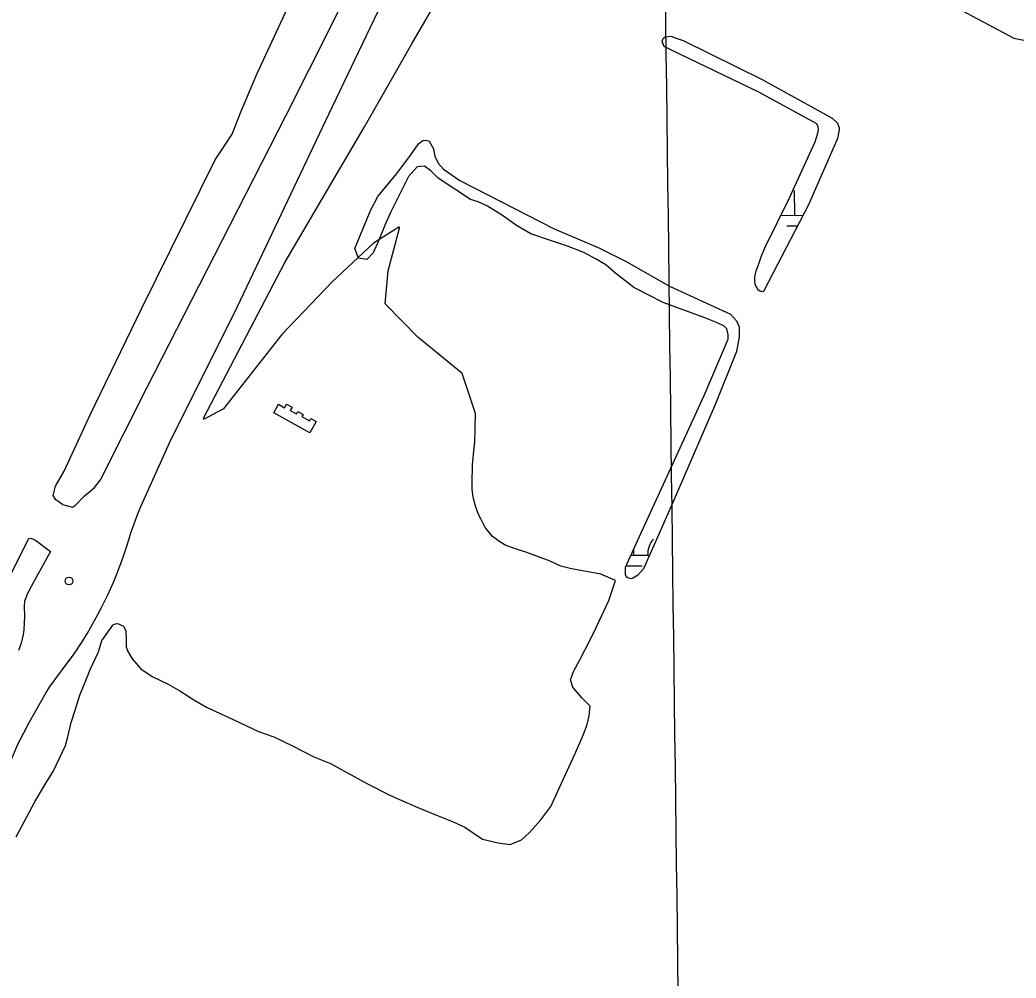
# Model space of a CAD drawing. Extents: x 3734862 to 3772949, y 391520 to 417239.
# Drawn here: x 3740576 to 3742033, y 410402 to 411803 of the extents above; entities that cross this region are included whole.
import ezdxf

# ---------------------------------------------------------------- set-up
doc = ezdxf.new("R2010")
doc.units = 0
for name, color, linetype in [('V-BLDG-OTLN', 7, 'Continuous'), ('V-DOMW-TANK', 7, 'Continuous'), ('V-GRID-MAJR', 7, 'Continuous'), ('V-ROAD-CNTR', 7, 'Continuous'), ('V-SITE-VEGE', 7, 'Continuous'), ('V-TOPO-SHOR', 7, 'Continuous'), ('V-WETL-SWMP', 7, 'Continuous')]:
    doc.layers.add(name, color=color, linetype=linetype)

msp = doc.modelspace()

# ---------------------------------------------------------------- linework, layer by layer
at = {"layer": 'V-BLDG-OTLN'}
msp.add_lwpolyline([(3740999.7630000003, 411199.14900000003), (3740947.224, 411228.605), (3740954.165, 411240.988), (3740962.93, 411236.072), (3740965.912, 411241.391), (3740974.0470000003, 411236.83), (3740971.444, 411232.18700000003), (3740980.549, 411227.082), (3740982.507, 411230.571), (3740990.109, 411226.309), (3740988.252, 411222.998), (3740999.454, 411216.731), (3741001.3340000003, 411220.094), (3741009.09, 411215.75200000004)], close=True, dxfattribs=at)
at = {"layer": 'V-DOMW-TANK'}
msp.add_circle((3740647.9347041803, 410982.79721589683), 5.658600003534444, dxfattribs=at)
at = {"layer": 'V-GRID-MAJR'}
msp.add_spline([(3741709.628, 396887.316), (3741632.95, 402946.574), (3741556.258, 409006.89400000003), (3741479.5670000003, 415067.217), (3741479.554, 415068.275)], degree=3, dxfattribs=at)
at = {"layer": 'V-ROAD-CNTR'}
for points in [[(3740797.452, 411190.054), (3740889.219, 411373.577), (3741027.6040000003, 411665.202), (3741116.116, 411849.715), (3741138.802, 411894.197), (3741238.646, 412114.5), (3741299.4820000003, 412234.98600000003)], [(3740738.156, 411052.989), (3740742.414, 411064.943), (3740747.497, 411078.442), (3740752.8200000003, 411091.846), (3740797.452, 411190.054)], [(3740620.113, 410828.778), (3740646.844, 410864.715), (3740652.861, 410872.79000000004), (3740658.671, 410881.01300000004), (3740664.272, 410889.381), (3740669.663, 410897.886), (3740674.836, 410906.527), (3740679.79, 410915.294), (3740684.523, 410924.184), (3740689.772, 410933.577), (3740694.843, 410943.069), (3740699.727, 410952.656), (3740704.43, 410962.335), (3740708.943, 410972.101), (3740713.271, 410981.954), (3740717.4080000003, 410991.889), (3740721.352, 411001.9), (3740725.1040000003, 411011.984), (3740728.661, 411022.14), (3740732.024, 411032.362), (3740735.188, 411042.647), (3740738.156, 411052.989)], [(3740353.079, 410275.755), (3740429.719, 410438.878), (3740445.986, 410471.282), (3740462.0300000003, 410503.79600000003), (3740477.847, 410536.418), (3740493.436, 410569.153), (3740508.798, 410601.993), (3740525.498, 410637.821), (3740541.97, 410673.751), (3740558.217, 410709.78500000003), (3740574.238, 410745.92), (3740581.849, 410760.863), (3740589.6780000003, 410775.692), (3740597.727, 410790.405), (3740605.99, 410804.99700000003), (3740614.469, 410819.46400000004), (3740620.113, 410828.778)]]:
    msp.add_lwpolyline(points, dxfattribs=at)
at = {"layer": 'V-SITE-VEGE'}
for points in [[(3741249.896, 411073.461), (3741247.262, 411079.101), (3741243.244, 411089.124), (3741240.625, 411097.576), (3741238.7830000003, 411105.55700000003), (3741237.27, 411116.506), (3741237.1550000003, 411125.73), (3741237.7430000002, 411152.303), (3741240.205, 411178.085), (3741241.485, 411184.489), (3741242.148, 411227.786), (3741222.614, 411286.25200000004), (3741222.295, 411286.711), (3741157.832, 411339.107), (3741110.644, 411387.381), (3741110.362, 411388.018), (3741114.63, 411436.191), (3741131.245, 411498.583), (3741131.179, 411499.275), (3741130.6780000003, 411499.75800000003), (3741129.983, 411499.795), (3741092.988, 411476.68200000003), (3741032.665, 411420.108), (3740959.254, 411343.154), (3740873.105, 411234.08), (3740872.794, 411233.817), (3740845.6350000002, 411219.264), (3740844.947, 411219.168), (3740844.361, 411219.547), (3740844.167, 411220.215), (3740844.2770000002, 411220.61), (3740963.61, 411448.44), (3741080.111, 411646.72500000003), (3741149.163, 411768.153), (3741200.807, 411856.952)], [(3741930.221, 411828.87200000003), (3742029.369, 411776.31200000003), (3742111.072, 411760.137)], [(3740570.767, 410608.487), (3740597.884, 410659.63800000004), (3740614.111, 410687.235), (3740624.502, 410704.072), (3740633.8140000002, 410723.728), (3740642.4960000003, 410742.447), (3740646.148, 410754.778), (3740650.934, 410776.018), (3740657.11, 410794.12200000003), (3740663.775, 410815.978), (3740673.261, 410839.696), (3740679.421, 410854.362), (3740691.103, 410879.16500000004), (3740696.342, 410897.118), (3740697.913, 410898.05), (3740712.069, 410918.151), (3740712.855, 410918.929), (3740717.551, 410920.629), (3740720.365, 410920.148), (3740727.6950000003, 410916.674), (3740730.949, 410910.25200000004), (3740731.363, 410897.9), (3740731.623, 410886.331), (3740733.472, 410880.537), (3740740.143, 410869.097), (3740752.895, 410854.346), (3740769.568, 410842.858), (3740792.969, 410831.809), (3740809.807, 410822.19800000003), (3740830.384, 410809.132), (3740849.092, 410798.105), (3740888.094, 410780.265), (3740924.907, 410762.591), (3740947.224, 410754.674), (3740974.835, 410741.575), (3741005.873, 410725.647), (3741030.059, 410716.001), (3741084.17, 410686.371), (3741115.985, 410670.126), (3741130.9620000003, 410663.492), (3741158.111, 410651.802), (3741187.444, 410639.478), (3741209.759, 410630.78), (3741226.452, 410622.887), (3741252.478, 410605.417), (3741275.432, 410599.84500000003), (3741292.771, 410597.422), (3741309.376, 410604.381), (3741320.992, 410615.268), (3741337.802, 410633.33), (3741352.583, 410652.96), (3741362.843, 410675.422), (3741388.103, 410730.493), (3741399.637, 410757.485), (3741405.335, 410772.933), (3741408.362, 410785.58400000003), (3741409.677, 410799.95900000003), (3741398.005, 410811.577), (3741384.789, 410827.742), (3741381.085, 410838.074), (3741385.361, 410850.403), (3741395.292, 410868.64900000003), (3741409.64, 410895.62700000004), (3741418.95, 410915.59500000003), (3741436.946, 410954.126), (3741447.0810000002, 410983.31200000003), (3741425.708, 410992.788), (3741401.4990000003, 410997.12), (3741382.754, 411000.329), (3741366.984, 411004.62200000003), (3741351.3850000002, 411011.882), (3741317.519, 411024.385), (3741302.22, 411029.456), (3741286.77, 411034.84), (3741277.568, 411039.886), (3741266.974, 411047.904), (3741259.202, 411057.319), (3741256.2490000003, 411060.927), (3741249.896, 411073.461)]]:
    msp.add_lwpolyline(points, dxfattribs=at)
at = {"layer": 'V-TOPO-SHOR'}
for points in [[(3740638.31, 411094.75800000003), (3740628.588, 411101.474), (3740624.474, 411107.628), (3740624.971, 411109.492), (3740627.972, 411121.14900000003), (3740640.9760000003, 411143.409), (3740678.84, 411225.664), (3740753.944, 411380.82300000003), (3740861.433, 411598.191), (3740876.312, 411620.423), (3740886.392, 411635.70900000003), (3740899.59, 411669.673), (3740922.4760000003, 411723.61100000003), (3740977.309, 411841.643), (3741003.079, 411900.216), (3741012.217, 411915.05), (3741016.039, 411919.67), (3741023.1520000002, 411925.17100000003), (3741026.912, 411926.048), (3741052.987, 411917.194)], [(3740638.31, 411094.75800000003), (3740652.761, 411090.779), (3740657.485, 411093.509), (3740670.355, 411107.34500000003), (3740678.418, 411113.77), (3740685.0640000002, 411119.279), (3740693.671, 411130.375), (3740761.886, 411265.043), (3740860.08, 411457.75), (3740965.5130000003, 411663.916), (3741033.736, 411799.05100000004), (3741072.971, 411879.411), (3741077.3680000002, 411890.576), (3741077.43, 411894.32), (3741076.5700000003, 411899.016), (3741072.433, 411903.767), (3741052.987, 411917.194)], [(3740560.056, 410986.145), (3740588.795, 411044.531), (3740592.273, 411045.385), (3740598.683, 411042.403), (3740620.66, 411025.636), (3740607.705, 411001.732), (3740590.198, 410970.207), (3740585.994, 410961.892), (3740582.651, 410952.531), (3740582.102, 410946.108), (3740582.555, 410931), (3740582.338, 410921.624), (3740581.947, 410911.554), (3740580.872, 410904.268), (3740577.6890000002, 410891.779), (3740574.171, 410881.203)]]:
    msp.add_lwpolyline(points, dxfattribs=at)
at = {"layer": 'V-WETL-SWMP'}
for p, q in [((3741709.198873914, 411517.34097165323), (3741708.81863265, 411553.3389634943)), ((3741688.607077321, 411517.1234636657), (3741721.2394465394, 411517.4681543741)), ((3741697.3625294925, 411501.7840853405), (3741713.2204380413, 411501.9515899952)), ((3741473.96371502, 411020.29163087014), (3741473.865824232, 411029.5590937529)), ((3741469.6446344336, 411020.24600908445), (3741496.7812235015, 411020.5326487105)), ((3741462.6164383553, 411004.73991050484), (3741486.1260318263, 411004.9882387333))]:
    msp.add_line(p, q, dxfattribs=at)
for points in [[(3741664.544, 411407.764), (3741664.054, 411406.37), (3741662.171, 411405.466), (3741660.31, 411405.96400000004), (3741659.376, 411405.979), (3741657.522, 411406.944), (3741655.21, 411408.38300000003), (3741653.8540000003, 411411.20900000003), (3741651.58, 411414.984), (3741650.722, 411419.67), (3741650.844, 411427.14400000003), (3741652.8570000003, 411435.988), (3741656.294, 411446.211), (3741660.222, 411457.828), (3741666.056, 411471.749), (3741700.838, 411541.733), (3741739.103, 411624.742), (3741742.579, 411637.30100000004), (3741743.605, 411642.891), (3741743.199, 411646.635), (3741741.399, 411650.87), (3741656.651, 411697.106), (3741528.698, 411758.532), (3741518.046, 411764.313), (3741515.358, 411771.365), (3741516.828, 411775.54600000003), (3741519.676, 411778.303), (3741527.632, 411779.108), (3741536.921, 411775.685), (3741545.75, 411772.738), (3741661.159, 411715.722), (3741746.367, 411669.01), (3741763.964, 411659.379), (3741771.7830000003, 411651.775), (3741774.012, 411645.19800000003), (3741773.974, 411642.862), (3741771.417, 411629.355), (3741729.194, 411532.86)], [(3741576.534, 411254.081), (3741611.515, 411336.20900000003), (3741611.629, 411343.216), (3741609.89, 411351.18700000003), (3741605.755, 411355.46), (3741594.628, 411360.781), (3741577.452, 411367.602), (3741516.612, 411390.087), (3741473.9820000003, 411411.808), (3741447.218, 411432.336), (3741432.936, 411444.717), (3741418.593, 411453.36100000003), (3741400.528, 411463), (3741376.8510000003, 411472.264), (3741348.969, 411481.596), (3741322.949, 411490.431), (3741302.12, 411502.451), (3741281.796, 411516.8), (3741259.596, 411530.712), (3741246.149, 411537.005), (3741234.992, 411540.458), (3741187.843, 411571.597), (3741176.808, 411582.523), (3741167.573, 411589.215), (3741156.806, 411587.989), (3741144.433, 411574.174), (3741133.821, 411553.789), (3741118.356, 411522.27), (3741110.11, 411503.716), (3741100.862, 411480.973), (3741092.616, 411462.418), (3741083.5810000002, 411452.754), (3741071, 411454.828), (3741065.623, 411468.93200000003), (3741088.974, 411525.553), (3741099.5700000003, 411545.004), (3741127.219, 411578.66000000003), (3741147.754, 411605.891), (3741158.756, 411621.598), (3741165.38, 411626.629), (3741169.591, 411627.028), (3741174.239, 411625.55), (3741180.6040000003, 411614.7), (3741182.764, 411603.918), (3741187.734, 411593.558), (3741195.5300000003, 411584.554), (3741219.093, 411568.284), (3741357.169, 411497.348), (3741421.67, 411470.131), (3741462.455, 411449.842), (3741525.876, 411413.765), (3741614.912, 411372.598), (3741624.102, 411363.103), (3741627.694, 411354.167), (3741627.924, 411339.679), (3741623.8370000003, 411318.254), (3741593.1520000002, 411241.662), (3741530.992, 411097.368), (3741487.827, 411000.422), (3741479.734, 410991.21), (3741472.651, 410986.653), (3741469.833, 410985.765), (3741466.579, 410986.75200000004), (3741463.791, 410987.732), (3741461.517, 410991.507), (3741461.7, 411002.718), (3741479.148, 411041.213)]]:
    msp.add_lwpolyline(points, close=True, dxfattribs=at)
for centre, radius, start, end in [((3741653.9540043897, 411517.2322582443), 35.24628790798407, 359.8333639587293, 1.7122129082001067), ((3741529.1985545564, 411021.3498976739), 35.24628790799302, 139.83336095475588, 181.3770192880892)]:
    msp.add_arc(centre, radius, start, end, dxfattribs=at)

doc.saveas('drawing.dxf')
